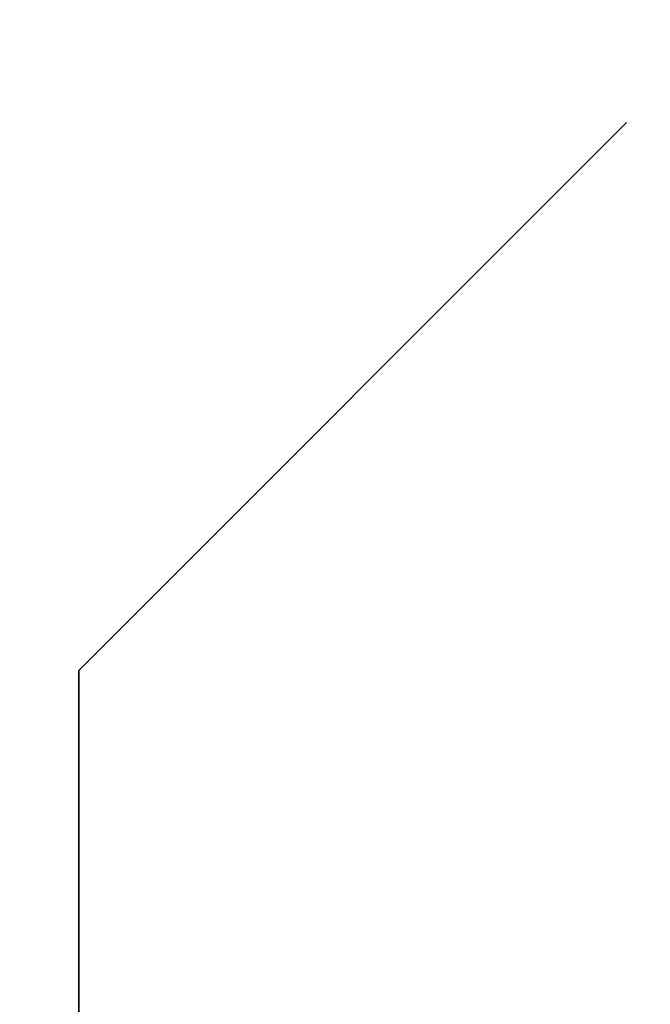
# Model space of a CAD drawing. Header units: millimetres. Extents: x 0 to 1524, y 0 to 1016.
# Tile 325 of 352: x 1394.722 to 1395.183, y 410.238 to 410.957. Entities that reach past the tile are written whole.
import ezdxf

# ---------------------------------------------------------------- set-up
doc = ezdxf.new("R2010")
doc.units = ezdxf.units.MM
doc.header["$LTSCALE"] = 83.82
doc.layers.get('0').update_dxf_attribs({"linetype": 'CONTINUOUS'})
doc.styles.get("Standard").update_dxf_attribs({"font": 'txt', "width": 0.8})
doc.dimstyles.new('DIMSTYLE_1', dxfattribs={"dimtxt": 15, "dimasz": 12, "dimexe": 0.18, "dimexo": 0.0625, "dimgap": 0.09, "dimtad": 1, "dimzin": 0, "dimdsep": 46, "dimtxsty": 'STANDARD', "dimblk": 'CLOSED', "dimblk1": 'CLOSED', "dimblk2": 'CLOSED', "dimcen": 0.09, "dimadec": 0, "dimazin": 0, "dimtp": 0.01, "dimtm": 0.01, "dimtfac": 1, "dimtofl": 0, "dimtmove": 0, "dimatfit": 3, "dimldrblk": 'CLOSED', "dimfxl": 1, "dimtolj": 1, "dimtzin": 0, "dimarcsym": 0})

# ---------------------------------------------------------------- blocks, each defined once
blk = doc.blocks.new('_CLOSED')
at = {"color": 0, "linetype": 'BYBLOCK'}
for p, q in [((0, 0), (-1, 0.208333)), ((-1, 0.208333), (-1, -0.208333)), ((-1, -0.208333), (0, 0)), ((-1, 0), (0, 0))]:
    blk.add_line(p, q, dxfattribs=at)
blk = doc.blocks.new('*D5')
at = {"color": 2, "linetype": 'CONTINUOUS'}
for p, q in [((1198.14537, 405.55665), (1198.14537, 520.52834)), ((1416.10397, 413.01746), (1416.10397, 520.52834)), ((1198.14537, 519.52834), (1307.12467, 519.52834)), ((1416.10397, 519.52834), (1307.12467, 519.52834))]:
    blk.add_line(p, q, dxfattribs=at)
at = {"color": 2, "linetype": 'CONTINUOUS', "xscale": 12, "yscale": 12, "zscale": 12, "rotation": 180}
blk.add_blockref('_CLOSED', (1198.14537, 519.52834), dxfattribs=at)
at = {"color": 2, "linetype": 'CONTINUOUS', "xscale": 12, "yscale": 12, "zscale": 12}
blk.add_blockref('_CLOSED', (1416.10397, 519.52834), dxfattribs=at)

msp = doc.modelspace()

# ---------------------------------------------------------------- linework, layer by layer
at = {"color": 7, "linetype": 'CONTINUOUS'}
for p, q in [((1394.76537, 410.48165), (1395.16537, 410.88165)), ((1395.16537, 410.88165), (1394.76537, 410.48165)), ((1394.76537, 410.48165), (1395.16537, 410.88165)), ((1395.16537, 410.88165), (1394.76537, 410.48165)), ((1394.76537, 410.48165), (1395.16537, 410.88165)), ((1395.16537, 410.88165), (1394.76537, 410.48165)), ((1394.76537, 410.48165), (1395.16537, 410.88165)), ((1395.16537, 410.88165), (1394.76537, 410.48165)), ((1394.76537, 410.48165), (1395.16537, 410.88165)), ((1395.16537, 410.88165), (1394.76537, 410.48165)), ((1394.76537, 410.48165), (1395.16537, 410.88165)), ((1395.16537, 410.88165), (1394.76537, 410.48165)), ((1394.76537, 410.48165), (1395.16537, 410.88165)), ((1395.16537, 410.88165), (1394.76537, 410.48165)), ((1394.76537, 410.48165), (1395.16537, 410.88165)), ((1395.16537, 410.88165), (1394.76537, 410.48165)), ((1394.76537, 410.48165), (1394.76537, 410.08165)), ((1394.76537, 410.08165), (1394.76537, 410.48165)), ((1394.76537, 410.48165), (1394.76537, 410.08165)), ((1394.76537, 410.08165), (1394.76537, 410.48165)), ((1394.76537, 410.48165), (1394.76537, 410.08165)), ((1394.76537, 410.08165), (1394.76537, 410.48165)), ((1394.76537, 410.48165), (1394.76537, 410.08165)), ((1394.76537, 410.08165), (1394.76537, 410.48165)), ((1394.76537, 410.48165), (1394.76537, 410.08165)), ((1394.76537, 410.08165), (1394.76537, 410.48165)), ((1394.76537, 410.48165), (1394.76537, 410.08165)), ((1394.76537, 410.08165), (1394.76537, 410.48165)), ((1394.76537, 410.48165), (1394.76537, 410.08165)), ((1394.76537, 410.08165), (1394.76537, 410.48165)), ((1394.76537, 410.48165), (1394.76537, 410.08165)), ((1394.76537, 410.08165), (1394.76537, 410.48165))]:
    msp.add_line(p, q, dxfattribs=at)

# ---------------------------------------------------------------- dimensions: what is measured, and where the dimension line sits
at = {"color": 2, "linetype": 'CONTINUOUS'}
dim = msp.add_linear_dim(base=(1198.14537, 519.52834), p1=(1416.10397, 413.01746), p2=(1198.14537, 405.55665), angle=180, dimstyle='DIMSTYLE_1', dxfattribs=at)
dim.commit()
dim.dimension.update_dxf_attribs({"geometry": '*D5', "text_midpoint": (1271.12467, 523.27834), "dimtype": 160})

doc.saveas('drawing.dxf')
